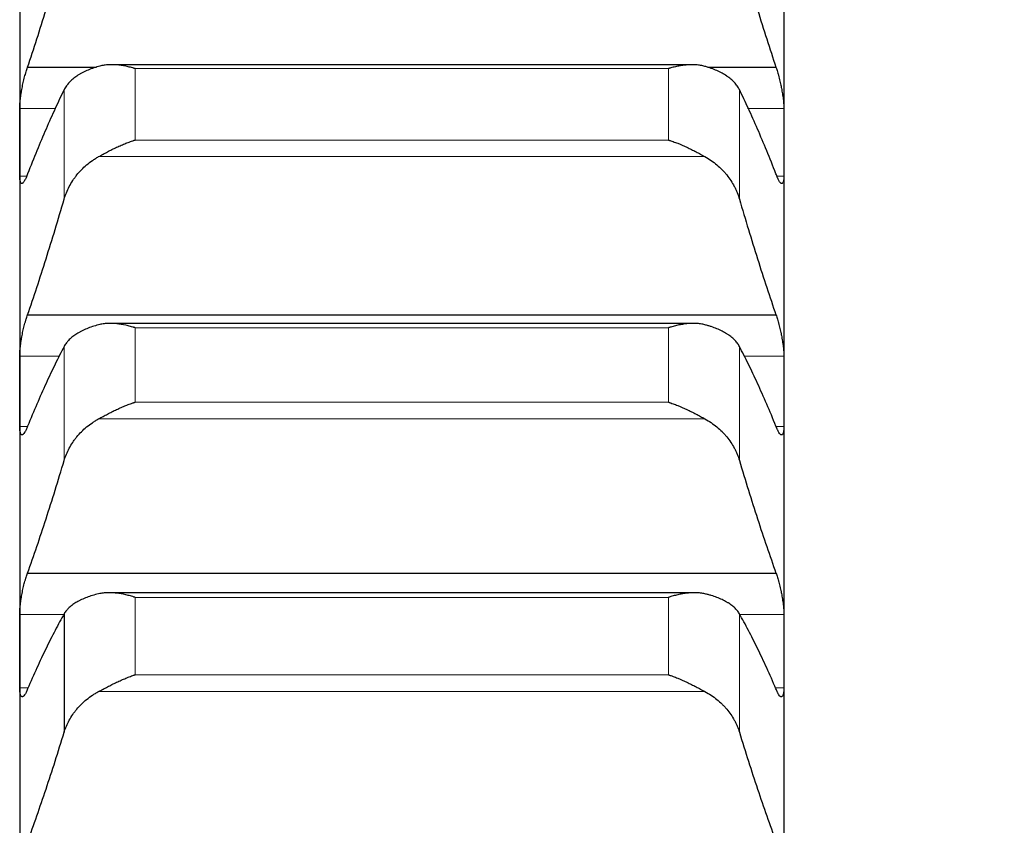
# Model space of a CAD drawing. Header units: inches. Extents: x 0 to 20790, y -12 to 14700.
# Tile 375 of 436: x 14115 to 14182, y 10391 to 10445. Entities that reach past the tile are written whole.
import ezdxf

# ---------------------------------------------------------------- set-up
doc = ezdxf.new("R2010")
doc.units = ezdxf.units.IN
doc.layers.add('1', color=7, linetype='Continuous', true_color=0xffffff)
doc.layers.add('254', color=7, linetype='Continuous', true_color=0xffffff)
doc.styles.add('latin_extended', font='simplex.shx')
doc.dimstyles.get("Standard").update_dxf_attribs({"dimtxt": 0.18, "dimasz": 0.18, "dimexe": 0.18, "dimexo": 0.0625, "dimgap": 0.09, "dimtad": 0, "dimtih": 1, "dimtoh": 1, "dimdec": 4, "dimzin": 0, "dimdsep": 46, "dimtxsty": 'Standard', "dimcen": 0.09, "dimadec": 0, "dimazin": 0, "dimtfac": 1, "dimtdec": 4, "dimtofl": 0, "dimtmove": 0, "dimatfit": 3, "dimfxl": 1, "dimtolj": 1, "dimtzin": 0, "dimarcsym": 0})

# ---------------------------------------------------------------- blocks, each defined once
blk = doc.blocks.new('_U7')
at = {"layer": '254', "color": 3, "linetype": 'Continuous', "lineweight": 13, "transparency": 16777216}
for p, q in [((13904.097, 12440.963), (13904.097, 12953.963)), ((14417.097, 9634.463), (14417.097, 12953.963)), ((14026.597, 12918.963), (14294.597, 12918.963))]:
    blk.add_line(p, q, dxfattribs=at)
at = {"layer": '254', "color": 3, "transparency": 16777216}
for points in [[(14026.597, 12939.38), (14026.597, 12898.546), (13904.097, 12918.963)], [(14294.597, 12898.546), (14294.597, 12939.38), (14417.097, 12918.963)]]:
    blk.add_solid(points, dxfattribs=at)
at = {"layer": 'Defpoints', "color": 0, "transparency": 16777216}
for p in [(14417.097, 12918.963), (13904.097, 12405.963), (14417.097, 9599.463)]:
    blk.add_point(p, dxfattribs=at)
at = {"layer": '254', "color": 2, "lineweight": 13, "transparency": 16777216, "insert": (13984.304, 13102.713), "char_height": 122.5, "attachment_point": 1, "style": 'latin_extended'}
blk.add_mtext('\\A1;513', dxfattribs=at)

msp = doc.modelspace()

# ---------------------------------------------------------------- linework, layer by layer
at = {"layer": '1', "color": 2, "linetype": 'Continuous', "lineweight": 25}
for p, q in [((14115.097, 10453.269), (14115.097, 10437.063)), ((14167.097, 10453.269), (14167.097, 10437.063)), ((14115.635, 10442.167), (14120.327, 10442.167)), ((14160.815, 10442.339), (14121.357, 10442.339)), ((14161.912, 10442.167), (14166.56, 10442.167)), ((14115.097, 10437.063), (14115.097, 10420.117)), ((14167.097, 10437.063), (14167.097, 10420.117)), ((14115.635, 10425.326), (14166.56, 10425.326)), ((14160.891, 10424.745), (14121.274, 10424.745)), ((14115.097, 10420.117), (14115.097, 10402.457)), ((14167.097, 10420.117), (14167.097, 10402.457)), ((14115.635, 10407.762), (14166.56, 10407.762)), ((14160.968, 10406.431), (14121.192, 10406.431)), ((14118.123, 10404.998), (14118.123, 10396.943)), ((14115.097, 10402.457), (14115.097, 10384.112)), ((14167.097, 10402.457), (14167.097, 10384.112))]:
    msp.add_line(p, q, dxfattribs=at)
at = {"layer": '1', "color": 110, "linetype": 'Continuous', "lineweight": 13}
for p, q in [((14122.953, 10442.074), (14159.241, 10442.074)), ((14122.953, 10442.074), (14122.953, 10437.216)), ((14159.241, 10442.074), (14159.241, 10437.216)), ((14118.123, 10440.645), (14118.123, 10433.204)), ((14164.071, 10440.645), (14164.071, 10433.204)), ((14115.1, 10439.356), (14117.565, 10439.356)), ((14164.63, 10439.356), (14167.095, 10439.356)), ((14122.953, 10437.216), (14159.241, 10437.216)), ((14120.466, 10436.087), (14161.729, 10436.087)), ((14115.1, 10434.77), (14115.573, 10434.77)), ((14166.618, 10434.77), (14167.095, 10434.77)), ((14122.953, 10424.452), (14159.241, 10424.452)), ((14122.953, 10424.452), (14122.953, 10419.389)), ((14159.241, 10424.452), (14159.241, 10419.389)), ((14118.123, 10423.181), (14118.123, 10415.427)), ((14164.071, 10423.181), (14164.071, 10415.427)), ((14115.1, 10422.51), (14117.817, 10422.51)), ((14164.378, 10422.51), (14167.095, 10422.51)), ((14122.953, 10419.389), (14159.241, 10419.389)), ((14120.466, 10418.252), (14161.729, 10418.252)), ((14115.1, 10417.723), (14115.621, 10417.723)), ((14166.572, 10417.723), (14167.095, 10417.723)), ((14122.953, 10406.11), (14159.241, 10406.11)), ((14122.953, 10406.11), (14122.953, 10400.85)), ((14159.241, 10406.11), (14159.241, 10400.85)), ((14115.1, 10404.947), (14118.099, 10404.947)), ((14164.071, 10404.998), (14164.071, 10396.943)), ((14164.095, 10404.947), (14167.095, 10404.947)), ((14122.953, 10400.85), (14159.241, 10400.85)), ((14115.1, 10399.967), (14115.622, 10399.967)), ((14120.466, 10399.707), (14161.729, 10399.707)), ((14166.572, 10399.967), (14167.095, 10399.967))]:
    msp.add_line(p, q, dxfattribs=at)
at = {"layer": '1', "color": 2, "linetype": 'Continuous', "lineweight": 25}
for points in [[(14115.635, 10442.167), (14115.846, 10442.798), (14116.266, 10444.082), (14116.891, 10446.07), (14117.51, 10448.122), (14117.92, 10449.531), (14118.123, 10450.247)], [(14164.071, 10450.247), (14164.275, 10449.531), (14164.684, 10448.122), (14165.304, 10446.07), (14165.929, 10444.082), (14166.349, 10442.798), (14166.56, 10442.167)], [(14118.123, 10440.645), (14117.92, 10440.23), (14117.51, 10439.369), (14116.891, 10437.983), (14116.266, 10436.503), (14115.846, 10435.454), (14115.635, 10434.913)], [(14166.56, 10434.913), (14166.349, 10435.454), (14165.929, 10436.503), (14165.304, 10437.983), (14164.684, 10439.369), (14164.275, 10440.23), (14164.071, 10440.645)], [(14115.097, 10437.063), (14115.097, 10437.827), (14115.098, 10438.592), (14115.1, 10439.356)], [(14167.095, 10439.356), (14167.096, 10438.592), (14167.097, 10437.827), (14167.097, 10437.063)], [(14115.1, 10434.77), (14115.098, 10435.535), (14115.097, 10436.299), (14115.097, 10437.063)], [(14167.097, 10437.063), (14167.097, 10436.299), (14167.096, 10435.535), (14167.095, 10434.77)], [(14115.635, 10425.326), (14115.846, 10425.938), (14116.266, 10427.184), (14116.891, 10429.12), (14117.51, 10431.123), (14117.92, 10432.503), (14118.123, 10433.204)], [(14164.071, 10433.204), (14164.275, 10432.503), (14164.684, 10431.123), (14165.304, 10429.12), (14165.929, 10427.184), (14166.349, 10425.938), (14166.56, 10425.326)], [(14118.123, 10423.181), (14117.92, 10422.793), (14117.51, 10421.986), (14116.891, 10420.678), (14116.266, 10419.272), (14115.846, 10418.271), (14115.635, 10417.753)], [(14166.56, 10417.753), (14166.349, 10418.271), (14165.929, 10419.272), (14165.304, 10420.678), (14164.684, 10421.986), (14164.275, 10422.793), (14164.071, 10423.181)], [(14115.097, 10420.117), (14115.097, 10420.915), (14115.098, 10421.712), (14115.1, 10422.51)], [(14167.095, 10422.51), (14167.096, 10421.712), (14167.097, 10420.915), (14167.097, 10420.117)], [(14115.1, 10417.723), (14115.098, 10418.521), (14115.097, 10419.319), (14115.097, 10420.117)], [(14167.097, 10420.117), (14167.097, 10419.319), (14167.096, 10418.521), (14167.095, 10417.723)], [(14115.635, 10407.762), (14115.846, 10408.354), (14116.266, 10409.56), (14116.891, 10411.441), (14117.51, 10413.392), (14117.92, 10414.741), (14118.123, 10415.427)], [(14164.071, 10415.427), (14164.275, 10414.741), (14164.684, 10413.392), (14165.304, 10411.441), (14165.929, 10409.56), (14166.349, 10408.354), (14166.56, 10407.762)], [(14115.097, 10402.457), (14115.097, 10403.287), (14115.098, 10404.117), (14115.1, 10404.947)], [(14118.123, 10404.998), (14117.92, 10404.639), (14117.51, 10403.886), (14116.891, 10402.658), (14116.266, 10401.329), (14115.846, 10400.377), (14115.635, 10399.884)], [(14166.56, 10399.884), (14166.349, 10400.377), (14165.929, 10401.329), (14165.304, 10402.658), (14164.684, 10403.886), (14164.275, 10404.639), (14164.071, 10404.998)], [(14167.095, 10404.947), (14167.096, 10404.117), (14167.097, 10403.287), (14167.097, 10402.457)], [(14115.1, 10399.967), (14115.098, 10400.797), (14115.097, 10401.627), (14115.097, 10402.457)], [(14167.097, 10402.457), (14167.097, 10401.627), (14167.096, 10400.797), (14167.095, 10399.967)], [(14115.635, 10389.505), (14115.846, 10390.075), (14116.266, 10391.24), (14116.891, 10393.062), (14117.51, 10394.959), (14117.92, 10396.274), (14118.123, 10396.943)], [(14164.071, 10396.943), (14164.275, 10396.274), (14164.684, 10394.959), (14165.304, 10393.062), (14165.929, 10391.24), (14166.349, 10390.075), (14166.56, 10389.505)]]:
    msp.add_open_spline(points, degree=3, dxfattribs=at)
for points, knots in [([(14115.1, 10439.356), (14115.1, 10439.401), (14115.102, 10439.494), (14115.11, 10439.646), (14115.119, 10439.755), (14115.127, 10439.841), (14115.13, 10439.87), (14115.136, 10439.928), (14115.139, 10439.957), (14115.157, 10440.106), (14115.173, 10440.229), (14115.198, 10440.388), (14115.203, 10440.42), (14115.211, 10440.468), (14115.214, 10440.485), (14115.22, 10440.517), (14115.234, 10440.598), (14115.26, 10440.744), (14115.286, 10440.873), (14115.313, 10441.002), (14115.327, 10441.067), (14115.371, 10441.26), (14115.402, 10441.385), (14115.449, 10441.566), (14115.465, 10441.626), (14115.49, 10441.713), (14115.499, 10441.742), (14115.515, 10441.799), (14115.524, 10441.828), (14115.566, 10441.966), (14115.6, 10442.07), (14115.635, 10442.167)], [0, 0, 0, 0, 0.0625, 0.125, 0.1875, 0.1875, 0.21875, 0.21875, 0.25, 0.25, 0.375, 0.375, 0.40625, 0.40625, 0.421875, 0.421875, 0.4375, 0.5, 0.5625, 0.5625, 0.625, 0.625, 0.75, 0.75, 0.8125, 0.8125, 0.84375, 0.84375, 0.875, 0.875, 1, 1, 1, 1]), ([(14120.466, 10442.225), (14120.32, 10442.184), (14120.18, 10442.139), (14119.911, 10442.043), (14119.653, 10441.941), (14119.417, 10441.826), (14119.276, 10441.749), (14119.249, 10441.734), (14119.194, 10441.702), (14119.167, 10441.686), (14119.086, 10441.638), (14119.035, 10441.605), (14118.885, 10441.504), (14118.792, 10441.435), (14118.621, 10441.29), (14118.542, 10441.216), (14118.434, 10441.1), (14118.399, 10441.06), (14118.35, 10441), (14118.335, 10440.98), (14118.304, 10440.94), (14118.289, 10440.919), (14118.216, 10440.816), (14118.166, 10440.731), (14118.123, 10440.645)], [0, 0, 0, 0, 0.125, 0.125, 0.25, 0.375, 0.375, 0.40625, 0.40625, 0.4375, 0.4375, 0.5, 0.5, 0.625, 0.625, 0.75, 0.75, 0.8125, 0.8125, 0.84375, 0.84375, 0.875, 0.875, 1, 1, 1, 1]), ([(14122.953, 10442.074), (14122.95, 10442.075), (14122.947, 10442.076), (14122.94, 10442.078), (14122.937, 10442.079), (14122.927, 10442.082), (14122.907, 10442.088), (14122.86, 10442.102), (14122.768, 10442.128), (14122.689, 10442.149), (14122.531, 10442.19), (14122.426, 10442.214), (14122.112, 10442.277), (14121.904, 10442.308), (14121.593, 10442.333), (14121.489, 10442.338), (14121.334, 10442.339), (14121.282, 10442.339), (14121.178, 10442.336), (14121.126, 10442.333), (14120.971, 10442.322), (14120.869, 10442.31), (14120.666, 10442.275), (14120.566, 10442.253), (14120.466, 10442.225)], [0, 0, 0, 0, 0.003906, 0.003906, 0.007812, 0.007812, 0.015625, 0.03125, 0.0625, 0.125, 0.125, 0.25, 0.25, 0.5, 0.5, 0.625, 0.625, 0.6875, 0.6875, 0.75, 0.75, 0.875, 0.875, 1, 1, 1, 1]), ([(14161.729, 10442.225), (14161.629, 10442.253), (14161.529, 10442.275), (14161.328, 10442.309), (14161.226, 10442.321), (14161.023, 10442.336), (14160.92, 10442.34), (14160.713, 10442.338), (14160.609, 10442.333), (14160.399, 10442.317), (14160.294, 10442.305), (14160.085, 10442.275), (14159.98, 10442.256), (14159.769, 10442.214), (14159.664, 10442.19), (14159.506, 10442.149), (14159.427, 10442.128), (14159.334, 10442.102), (14159.288, 10442.088), (14159.268, 10442.082), (14159.255, 10442.078), (14159.248, 10442.076), (14159.241, 10442.074)], [0, 0, 0, 0, 0.125, 0.125, 0.25, 0.25, 0.375, 0.375, 0.5, 0.5, 0.625, 0.625, 0.75, 0.75, 0.875, 0.875, 0.9375, 0.96875, 0.984375, 0.992188, 0.992188, 1, 1, 1, 1]), ([(14164.071, 10440.645), (14164.028, 10440.731), (14163.978, 10440.815), (14163.864, 10440.979), (14163.735, 10441.138), (14163.577, 10441.287), (14163.448, 10441.396), (14163.403, 10441.432), (14163.332, 10441.485), (14163.309, 10441.502), (14163.26, 10441.537), (14163.236, 10441.554), (14163.111, 10441.638), (14162.899, 10441.766), (14162.664, 10441.881), (14162.417, 10441.99), (14162.288, 10442.042), (14162.118, 10442.102), (14162.083, 10442.114), (14162.014, 10442.138), (14161.909, 10442.172), (14161.802, 10442.204), (14161.729, 10442.225)], [0, 0, 0, 0, 0.125, 0.125, 0.25, 0.375, 0.375, 0.4375, 0.4375, 0.46875, 0.46875, 0.5, 0.5, 0.625, 0.75, 0.75, 0.875, 0.875, 0.90625, 0.90625, 0.9375, 1, 1, 1, 1]), ([(14166.56, 10442.167), (14166.594, 10442.07), (14166.628, 10441.967), (14166.679, 10441.802), (14166.695, 10441.745), (14166.72, 10441.658), (14166.728, 10441.628), (14166.745, 10441.568), (14166.753, 10441.538), (14166.793, 10441.386), (14166.823, 10441.261), (14166.867, 10441.07), (14166.881, 10441.006), (14166.901, 10440.908), (14166.908, 10440.875), (14166.921, 10440.81), (14166.927, 10440.777), (14166.958, 10440.615), (14166.981, 10440.487), (14167.006, 10440.328), (14167.01, 10440.297), (14167.02, 10440.234), (14167.024, 10440.202), (14167.037, 10440.109), (14167.045, 10440.048), (14167.065, 10439.87), (14167.076, 10439.757), (14167.085, 10439.624), (14167.087, 10439.598), (14167.09, 10439.546), (14167.091, 10439.521), (14167.094, 10439.447), (14167.095, 10439.401), (14167.095, 10439.356)], [0, 0, 0, 0, 0.125, 0.125, 0.1875, 0.1875, 0.21875, 0.21875, 0.25, 0.25, 0.375, 0.375, 0.4375, 0.4375, 0.46875, 0.46875, 0.5, 0.5, 0.625, 0.625, 0.65625, 0.65625, 0.6875, 0.6875, 0.75, 0.75, 0.875, 0.875, 0.90625, 0.90625, 0.9375, 0.9375, 1, 1, 1, 1]), ([(14120.466, 10436.087), (14120.565, 10436.143), (14120.666, 10436.198), (14120.867, 10436.308), (14120.968, 10436.362), (14121.172, 10436.469), (14121.275, 10436.521), (14121.481, 10436.624), (14121.585, 10436.674), (14121.795, 10436.772), (14121.9, 10436.819), (14122.11, 10436.909), (14122.215, 10436.952), (14122.425, 10437.035), (14122.53, 10437.074), (14122.689, 10437.13), (14122.768, 10437.157), (14122.86, 10437.187), (14122.907, 10437.201), (14122.927, 10437.208), (14122.94, 10437.212), (14122.947, 10437.214), (14122.953, 10437.216)], [0, 0, 0, 0, 0.125, 0.125, 0.25, 0.25, 0.375, 0.375, 0.5, 0.5, 0.625, 0.625, 0.75, 0.75, 0.875, 0.875, 0.9375, 0.96875, 0.984375, 0.992188, 0.992188, 1, 1, 1, 1]), ([(14159.241, 10437.216), (14159.245, 10437.215), (14159.248, 10437.214), (14159.254, 10437.212), (14159.258, 10437.211), (14159.268, 10437.208), (14159.288, 10437.201), (14159.334, 10437.187), (14159.427, 10437.157), (14159.506, 10437.13), (14159.664, 10437.074), (14159.769, 10437.035), (14160.083, 10436.912), (14160.291, 10436.822), (14160.602, 10436.678), (14160.705, 10436.628), (14160.861, 10436.551), (14160.913, 10436.525), (14161.016, 10436.472), (14161.068, 10436.445), (14161.223, 10436.364), (14161.325, 10436.309), (14161.528, 10436.199), (14161.629, 10436.143), (14161.729, 10436.087)], [0, 0, 0, 0, 0.003906, 0.003906, 0.007812, 0.007812, 0.015625, 0.03125, 0.0625, 0.125, 0.125, 0.25, 0.25, 0.5, 0.5, 0.625, 0.625, 0.6875, 0.6875, 0.75, 0.75, 0.875, 0.875, 1, 1, 1, 1]), ([(14118.123, 10433.204), (14118.166, 10433.351), (14118.216, 10433.495), (14118.331, 10433.778), (14118.46, 10434.056), (14118.617, 10434.324), (14118.747, 10434.521), (14118.792, 10434.586), (14118.862, 10434.682), (14118.886, 10434.714), (14118.934, 10434.777), (14118.959, 10434.809), (14119.084, 10434.963), (14119.295, 10435.202), (14119.53, 10435.421), (14119.777, 10435.63), (14119.907, 10435.729), (14120.077, 10435.847), (14120.111, 10435.87), (14120.18, 10435.916), (14120.285, 10435.983), (14120.393, 10436.046), (14120.466, 10436.087)], [0, 0, 0, 0, 0.125, 0.125, 0.25, 0.375, 0.375, 0.4375, 0.4375, 0.46875, 0.46875, 0.5, 0.5, 0.625, 0.75, 0.75, 0.875, 0.875, 0.90625, 0.90625, 0.9375, 1, 1, 1, 1]), ([(14161.729, 10436.087), (14161.875, 10436.006), (14162.015, 10435.918), (14162.283, 10435.732), (14162.541, 10435.535), (14162.777, 10435.316), (14162.918, 10435.172), (14162.946, 10435.143), (14163.001, 10435.084), (14163.028, 10435.054), (14163.108, 10434.964), (14163.16, 10434.903), (14163.309, 10434.717), (14163.402, 10434.59), (14163.574, 10434.329), (14163.653, 10434.195), (14163.761, 10433.99), (14163.795, 10433.921), (14163.844, 10433.816), (14163.86, 10433.781), (14163.891, 10433.71), (14163.906, 10433.674), (14163.978, 10433.496), (14164.028, 10433.351), (14164.071, 10433.204)], [0, 0, 0, 0, 0.125, 0.125, 0.25, 0.375, 0.375, 0.40625, 0.40625, 0.4375, 0.4375, 0.5, 0.5, 0.625, 0.625, 0.75, 0.75, 0.8125, 0.8125, 0.84375, 0.84375, 0.875, 0.875, 1, 1, 1, 1]), ([(14115.635, 10434.913), (14115.6, 10434.817), (14115.566, 10434.732), (14115.516, 10434.618), (14115.499, 10434.582), (14115.475, 10434.532), (14115.466, 10434.516), (14115.45, 10434.485), (14115.442, 10434.471), (14115.402, 10434.401), (14115.371, 10434.357), (14115.328, 10434.308), (14115.314, 10434.295), (14115.293, 10434.28), (14115.287, 10434.275), (14115.274, 10434.268), (14115.267, 10434.266), (14115.236, 10434.256), (14115.214, 10434.261), (14115.189, 10434.283), (14115.184, 10434.288), (14115.175, 10434.3), (14115.17, 10434.307), (14115.158, 10434.33), (14115.15, 10434.348), (14115.129, 10434.413), (14115.118, 10434.468), (14115.109, 10434.552), (14115.108, 10434.569), (14115.105, 10434.606), (14115.104, 10434.625), (14115.101, 10434.684), (14115.1, 10434.726), (14115.1, 10434.77)], [0, 0, 0, 0, 0.125, 0.125, 0.1875, 0.1875, 0.21875, 0.21875, 0.25, 0.25, 0.375, 0.375, 0.4375, 0.4375, 0.46875, 0.46875, 0.5, 0.5, 0.625, 0.625, 0.65625, 0.65625, 0.6875, 0.6875, 0.75, 0.75, 0.875, 0.875, 0.90625, 0.90625, 0.9375, 0.9375, 1, 1, 1, 1]), ([(14167.095, 10434.77), (14167.095, 10434.726), (14167.093, 10434.642), (14167.084, 10434.534), (14167.076, 10434.473), (14167.068, 10434.431), (14167.065, 10434.418), (14167.059, 10434.393), (14167.055, 10434.381), (14167.038, 10434.327), (14167.021, 10434.297), (14166.996, 10434.274), (14166.991, 10434.271), (14166.983, 10434.266), (14166.98, 10434.265), (14166.975, 10434.263), (14166.961, 10434.259), (14166.934, 10434.26), (14166.908, 10434.274), (14166.881, 10434.294), (14166.867, 10434.308), (14166.823, 10434.357), (14166.793, 10434.401), (14166.745, 10434.484), (14166.729, 10434.514), (14166.704, 10434.564), (14166.696, 10434.581), (14166.679, 10434.617), (14166.671, 10434.636), (14166.628, 10434.732), (14166.594, 10434.818), (14166.56, 10434.913)], [0, 0, 0, 0, 0.0625, 0.125, 0.1875, 0.1875, 0.21875, 0.21875, 0.25, 0.25, 0.375, 0.375, 0.40625, 0.40625, 0.421875, 0.421875, 0.4375, 0.5, 0.5625, 0.5625, 0.625, 0.625, 0.75, 0.75, 0.8125, 0.8125, 0.84375, 0.84375, 0.875, 0.875, 1, 1, 1, 1]), ([(14115.1, 10422.51), (14115.1, 10422.557), (14115.102, 10422.654), (14115.11, 10422.811), (14115.119, 10422.923), (14115.127, 10423.01), (14115.13, 10423.04), (14115.136, 10423.1), (14115.139, 10423.13), (14115.157, 10423.281), (14115.173, 10423.406), (14115.198, 10423.566), (14115.203, 10423.598), (14115.211, 10423.647), (14115.214, 10423.663), (14115.22, 10423.696), (14115.234, 10423.777), (14115.26, 10423.923), (14115.286, 10424.053), (14115.313, 10424.182), (14115.327, 10424.246), (14115.371, 10424.438), (14115.402, 10424.561), (14115.449, 10424.74), (14115.465, 10424.798), (14115.49, 10424.884), (14115.499, 10424.913), (14115.515, 10424.969), (14115.524, 10424.996), (14115.566, 10425.132), (14115.6, 10425.232), (14115.635, 10425.326)], [0, 0, 0, 0, 0.0625, 0.125, 0.1875, 0.1875, 0.21875, 0.21875, 0.25, 0.25, 0.375, 0.375, 0.40625, 0.40625, 0.421875, 0.421875, 0.4375, 0.5, 0.5625, 0.5625, 0.625, 0.625, 0.75, 0.75, 0.8125, 0.8125, 0.84375, 0.84375, 0.875, 0.875, 1, 1, 1, 1]), ([(14166.56, 10425.326), (14166.594, 10425.232), (14166.628, 10425.132), (14166.679, 10424.971), (14166.695, 10424.916), (14166.72, 10424.83), (14166.728, 10424.801), (14166.745, 10424.742), (14166.753, 10424.712), (14166.793, 10424.562), (14166.823, 10424.439), (14166.867, 10424.249), (14166.881, 10424.185), (14166.901, 10424.088), (14166.908, 10424.055), (14166.921, 10423.99), (14166.927, 10423.957), (14166.958, 10423.795), (14166.981, 10423.666), (14167.006, 10423.506), (14167.01, 10423.474), (14167.02, 10423.41), (14167.024, 10423.378), (14167.037, 10423.283), (14167.045, 10423.222), (14167.065, 10423.041), (14167.076, 10422.925), (14167.085, 10422.788), (14167.087, 10422.761), (14167.09, 10422.708), (14167.091, 10422.682), (14167.094, 10422.606), (14167.095, 10422.557), (14167.095, 10422.51)], [0, 0, 0, 0, 0.125, 0.125, 0.1875, 0.1875, 0.21875, 0.21875, 0.25, 0.25, 0.375, 0.375, 0.4375, 0.4375, 0.46875, 0.46875, 0.5, 0.5, 0.625, 0.625, 0.65625, 0.65625, 0.6875, 0.6875, 0.75, 0.75, 0.875, 0.875, 0.90625, 0.90625, 0.9375, 0.9375, 1, 1, 1, 1]), ([(14120.466, 10424.648), (14120.32, 10424.61), (14120.18, 10424.569), (14119.911, 10424.481), (14119.653, 10424.386), (14119.417, 10424.279), (14119.276, 10424.208), (14119.249, 10424.194), (14119.194, 10424.165), (14119.167, 10424.15), (14119.086, 10424.105), (14119.035, 10424.075), (14118.885, 10423.981), (14118.792, 10423.917), (14118.621, 10423.783), (14118.542, 10423.713), (14118.434, 10423.605), (14118.399, 10423.569), (14118.35, 10423.513), (14118.335, 10423.494), (14118.304, 10423.456), (14118.289, 10423.437), (14118.216, 10423.34), (14118.166, 10423.262), (14118.123, 10423.181)], [0, 0, 0, 0, 0.125, 0.125, 0.25, 0.375, 0.375, 0.40625, 0.40625, 0.4375, 0.4375, 0.5, 0.5, 0.625, 0.625, 0.75, 0.75, 0.8125, 0.8125, 0.84375, 0.84375, 0.875, 0.875, 1, 1, 1, 1]), ([(14122.953, 10424.452), (14122.95, 10424.453), (14122.947, 10424.454), (14122.94, 10424.456), (14122.937, 10424.457), (14122.927, 10424.461), (14122.907, 10424.467), (14122.86, 10424.481), (14122.768, 10424.509), (14122.689, 10424.531), (14122.531, 10424.574), (14122.426, 10424.599), (14122.112, 10424.668), (14121.904, 10424.702), (14121.593, 10424.733), (14121.489, 10424.74), (14121.334, 10424.744), (14121.282, 10424.745), (14121.178, 10424.744), (14121.126, 10424.742), (14120.971, 10424.734), (14120.869, 10424.724), (14120.666, 10424.694), (14120.566, 10424.674), (14120.466, 10424.648)], [0, 0, 0, 0, 0.003906, 0.003906, 0.007812, 0.007812, 0.015625, 0.03125, 0.0625, 0.125, 0.125, 0.25, 0.25, 0.5, 0.5, 0.625, 0.625, 0.6875, 0.6875, 0.75, 0.75, 0.875, 0.875, 1, 1, 1, 1]), ([(14161.729, 10424.648), (14161.629, 10424.674), (14161.529, 10424.694), (14161.328, 10424.724), (14161.226, 10424.734), (14161.023, 10424.745), (14160.92, 10424.746), (14160.713, 10424.74), (14160.609, 10424.734), (14160.399, 10424.713), (14160.294, 10424.699), (14160.085, 10424.665), (14159.98, 10424.645), (14159.769, 10424.599), (14159.664, 10424.574), (14159.506, 10424.531), (14159.427, 10424.509), (14159.334, 10424.481), (14159.288, 10424.467), (14159.268, 10424.461), (14159.255, 10424.456), (14159.248, 10424.454), (14159.241, 10424.452)], [0, 0, 0, 0, 0.125, 0.125, 0.25, 0.25, 0.375, 0.375, 0.5, 0.5, 0.625, 0.625, 0.75, 0.75, 0.875, 0.875, 0.9375, 0.96875, 0.984375, 0.992187, 0.992187, 1, 1, 1, 1]), ([(14164.071, 10423.181), (14164.028, 10423.262), (14163.978, 10423.34), (14163.864, 10423.493), (14163.735, 10423.641), (14163.577, 10423.78), (14163.448, 10423.881), (14163.403, 10423.914), (14163.332, 10423.963), (14163.309, 10423.98), (14163.26, 10424.012), (14163.236, 10424.027), (14163.111, 10424.105), (14162.899, 10424.224), (14162.664, 10424.331), (14162.417, 10424.432), (14162.288, 10424.479), (14162.118, 10424.535), (14162.083, 10424.546), (14162.014, 10424.568), (14161.909, 10424.599), (14161.802, 10424.629), (14161.729, 10424.648)], [0, 0, 0, 0, 0.125, 0.125, 0.25, 0.375, 0.375, 0.4375, 0.4375, 0.46875, 0.46875, 0.5, 0.5, 0.625, 0.75, 0.75, 0.875, 0.875, 0.90625, 0.90625, 0.9375, 1, 1, 1, 1]), ([(14120.466, 10418.252), (14120.565, 10418.307), (14120.666, 10418.362), (14120.867, 10418.47), (14120.968, 10418.524), (14121.172, 10418.63), (14121.275, 10418.683), (14121.481, 10418.786), (14121.585, 10418.836), (14121.795, 10418.935), (14121.9, 10418.982), (14122.11, 10419.074), (14122.215, 10419.118), (14122.425, 10419.202), (14122.53, 10419.243), (14122.689, 10419.3), (14122.768, 10419.328), (14122.86, 10419.359), (14122.907, 10419.374), (14122.927, 10419.381), (14122.94, 10419.385), (14122.947, 10419.387), (14122.953, 10419.389)], [0, 0, 0, 0, 0.125, 0.125, 0.25, 0.25, 0.375, 0.375, 0.5, 0.5, 0.625, 0.625, 0.75, 0.75, 0.875, 0.875, 0.9375, 0.96875, 0.984375, 0.992188, 0.992188, 1, 1, 1, 1]), ([(14159.241, 10419.389), (14159.245, 10419.388), (14159.248, 10419.387), (14159.254, 10419.385), (14159.258, 10419.384), (14159.268, 10419.381), (14159.288, 10419.374), (14159.334, 10419.359), (14159.427, 10419.328), (14159.506, 10419.3), (14159.664, 10419.243), (14159.769, 10419.202), (14160.083, 10419.077), (14160.291, 10418.985), (14160.602, 10418.84), (14160.705, 10418.789), (14160.861, 10418.712), (14160.913, 10418.686), (14161.016, 10418.633), (14161.068, 10418.606), (14161.223, 10418.526), (14161.325, 10418.471), (14161.528, 10418.362), (14161.629, 10418.307), (14161.729, 10418.252)], [0, 0, 0, 0, 0.003906, 0.003906, 0.007812, 0.007812, 0.015625, 0.03125, 0.0625, 0.125, 0.125, 0.25, 0.25, 0.5, 0.5, 0.625, 0.625, 0.6875, 0.6875, 0.75, 0.75, 0.875, 0.875, 1, 1, 1, 1]), ([(14118.123, 10415.427), (14118.166, 10415.57), (14118.216, 10415.711), (14118.331, 10415.988), (14118.46, 10416.26), (14118.617, 10416.523), (14118.747, 10416.716), (14118.792, 10416.779), (14118.862, 10416.874), (14118.886, 10416.905), (14118.934, 10416.967), (14118.959, 10416.998), (14119.084, 10417.15), (14119.295, 10417.383), (14119.53, 10417.598), (14119.777, 10417.803), (14119.907, 10417.901), (14120.077, 10418.016), (14120.111, 10418.039), (14120.18, 10418.084), (14120.285, 10418.15), (14120.393, 10418.212), (14120.466, 10418.252)], [0, 0, 0, 0, 0.125, 0.125, 0.25, 0.375, 0.375, 0.4375, 0.4375, 0.46875, 0.46875, 0.5, 0.5, 0.625, 0.75, 0.75, 0.875, 0.875, 0.90625, 0.90625, 0.9375, 1, 1, 1, 1]), ([(14161.729, 10418.252), (14161.875, 10418.172), (14162.015, 10418.087), (14162.283, 10417.904), (14162.541, 10417.71), (14162.777, 10417.495), (14162.918, 10417.354), (14162.946, 10417.325), (14163.001, 10417.268), (14163.028, 10417.238), (14163.108, 10417.15), (14163.16, 10417.09), (14163.309, 10416.908), (14163.402, 10416.784), (14163.574, 10416.528), (14163.653, 10416.397), (14163.761, 10416.196), (14163.795, 10416.128), (14163.844, 10416.025), (14163.86, 10415.991), (14163.891, 10415.922), (14163.906, 10415.887), (14163.978, 10415.712), (14164.028, 10415.57), (14164.071, 10415.427)], [0, 0, 0, 0, 0.125, 0.125, 0.25, 0.375, 0.375, 0.40625, 0.40625, 0.4375, 0.4375, 0.5, 0.5, 0.625, 0.625, 0.75, 0.75, 0.8125, 0.8125, 0.84375, 0.84375, 0.875, 0.875, 1, 1, 1, 1]), ([(14115.635, 10417.753), (14115.6, 10417.662), (14115.566, 10417.58), (14115.516, 10417.472), (14115.499, 10417.438), (14115.475, 10417.392), (14115.466, 10417.377), (14115.45, 10417.349), (14115.442, 10417.335), (14115.402, 10417.271), (14115.371, 10417.232), (14115.328, 10417.191), (14115.314, 10417.18), (14115.293, 10417.169), (14115.287, 10417.166), (14115.274, 10417.161), (14115.267, 10417.16), (14115.236, 10417.157), (14115.214, 10417.167), (14115.189, 10417.195), (14115.184, 10417.202), (14115.175, 10417.216), (14115.17, 10417.224), (14115.158, 10417.251), (14115.15, 10417.272), (14115.129, 10417.344), (14115.118, 10417.403), (14115.109, 10417.493), (14115.108, 10417.512), (14115.105, 10417.551), (14115.104, 10417.571), (14115.101, 10417.633), (14115.1, 10417.677), (14115.1, 10417.723)], [0, 0, 0, 0, 0.125, 0.125, 0.1875, 0.1875, 0.21875, 0.21875, 0.25, 0.25, 0.375, 0.375, 0.4375, 0.4375, 0.46875, 0.46875, 0.5, 0.5, 0.625, 0.625, 0.65625, 0.65625, 0.6875, 0.6875, 0.75, 0.75, 0.875, 0.875, 0.90625, 0.90625, 0.9375, 0.9375, 1, 1, 1, 1]), ([(14167.095, 10417.723), (14167.095, 10417.677), (14167.093, 10417.589), (14167.084, 10417.474), (14167.076, 10417.409), (14167.068, 10417.363), (14167.065, 10417.349), (14167.059, 10417.322), (14167.055, 10417.309), (14167.038, 10417.249), (14167.021, 10417.213), (14166.996, 10417.184), (14166.991, 10417.179), (14166.983, 10417.173), (14166.98, 10417.171), (14166.975, 10417.168), (14166.961, 10417.16), (14166.934, 10417.156), (14166.908, 10417.165), (14166.881, 10417.18), (14166.867, 10417.19), (14166.823, 10417.232), (14166.793, 10417.271), (14166.745, 10417.347), (14166.729, 10417.375), (14166.704, 10417.421), (14166.696, 10417.438), (14166.679, 10417.471), (14166.671, 10417.489), (14166.628, 10417.579), (14166.594, 10417.662), (14166.56, 10417.753)], [0, 0, 0, 0, 0.0625, 0.125, 0.1875, 0.1875, 0.21875, 0.21875, 0.25, 0.25, 0.375, 0.375, 0.40625, 0.40625, 0.421875, 0.421875, 0.4375, 0.5, 0.5625, 0.5625, 0.625, 0.625, 0.75, 0.75, 0.8125, 0.8125, 0.84375, 0.84375, 0.875, 0.875, 1, 1, 1, 1]), ([(14115.1, 10404.947), (14115.1, 10404.995), (14115.102, 10405.096), (14115.11, 10405.258), (14115.119, 10405.373), (14115.127, 10405.462), (14115.13, 10405.492), (14115.136, 10405.553), (14115.139, 10405.583), (14115.157, 10405.737), (14115.173, 10405.863), (14115.198, 10406.025), (14115.203, 10406.057), (14115.211, 10406.106), (14115.214, 10406.123), (14115.22, 10406.155), (14115.234, 10406.237), (14115.26, 10406.384), (14115.286, 10406.512), (14115.313, 10406.641), (14115.327, 10406.705), (14115.371, 10406.895), (14115.402, 10407.017), (14115.449, 10407.193), (14115.465, 10407.25), (14115.49, 10407.334), (14115.499, 10407.362), (14115.515, 10407.417), (14115.524, 10407.443), (14115.566, 10407.575), (14115.6, 10407.673), (14115.635, 10407.762)], [0, 0, 0, 0, 0.0625, 0.125, 0.1875, 0.1875, 0.21875, 0.21875, 0.25, 0.25, 0.375, 0.375, 0.40625, 0.40625, 0.421875, 0.421875, 0.4375, 0.5, 0.5625, 0.5625, 0.625, 0.625, 0.75, 0.75, 0.8125, 0.8125, 0.84375, 0.84375, 0.875, 0.875, 1, 1, 1, 1]), ([(14166.56, 10407.762), (14166.594, 10407.673), (14166.628, 10407.575), (14166.679, 10407.419), (14166.695, 10407.365), (14166.72, 10407.281), (14166.728, 10407.252), (14166.745, 10407.195), (14166.753, 10407.165), (14166.793, 10407.018), (14166.823, 10406.896), (14166.867, 10406.708), (14166.881, 10406.644), (14166.901, 10406.547), (14166.908, 10406.515), (14166.921, 10406.45), (14166.927, 10406.417), (14166.958, 10406.255), (14166.981, 10406.125), (14167.006, 10405.964), (14167.01, 10405.932), (14167.02, 10405.867), (14167.024, 10405.835), (14167.037, 10405.739), (14167.045, 10405.677), (14167.065, 10405.493), (14167.076, 10405.375), (14167.085, 10405.234), (14167.087, 10405.206), (14167.09, 10405.152), (14167.091, 10405.125), (14167.094, 10405.046), (14167.095, 10404.996), (14167.095, 10404.947)], [0, 0, 0, 0, 0.125, 0.125, 0.1875, 0.1875, 0.21875, 0.21875, 0.25, 0.25, 0.375, 0.375, 0.4375, 0.4375, 0.46875, 0.46875, 0.5, 0.5, 0.625, 0.625, 0.65625, 0.65625, 0.6875, 0.6875, 0.75, 0.75, 0.875, 0.875, 0.90625, 0.90625, 0.9375, 0.9375, 1, 1, 1, 1]), ([(14122.953, 10406.11), (14122.95, 10406.111), (14122.947, 10406.112), (14122.94, 10406.114), (14122.937, 10406.115), (14122.927, 10406.118), (14122.907, 10406.125), (14122.86, 10406.14), (14122.768, 10406.168), (14122.689, 10406.192), (14122.531, 10406.237), (14122.426, 10406.264), (14122.112, 10406.337), (14121.904, 10406.375), (14121.593, 10406.412), (14121.489, 10406.421), (14121.334, 10406.429), (14121.282, 10406.43), (14121.178, 10406.431), (14121.126, 10406.431), (14120.971, 10406.426), (14120.869, 10406.418), (14120.666, 10406.393), (14120.566, 10406.375), (14120.466, 10406.351)], [0, 0, 0, 0, 0.003906, 0.003906, 0.007813, 0.007813, 0.015625, 0.03125, 0.0625, 0.125, 0.125, 0.25, 0.25, 0.5, 0.5, 0.625, 0.625, 0.6875, 0.6875, 0.75, 0.75, 0.875, 0.875, 1, 1, 1, 1]), ([(14161.729, 10406.351), (14161.629, 10406.375), (14161.529, 10406.392), (14161.328, 10406.418), (14161.226, 10406.426), (14161.023, 10406.432), (14160.92, 10406.431), (14160.713, 10406.422), (14160.609, 10406.413), (14160.399, 10406.388), (14160.294, 10406.373), (14160.085, 10406.335), (14159.98, 10406.313), (14159.769, 10406.264), (14159.664, 10406.237), (14159.506, 10406.192), (14159.427, 10406.168), (14159.334, 10406.14), (14159.288, 10406.125), (14159.268, 10406.118), (14159.255, 10406.114), (14159.248, 10406.112), (14159.241, 10406.11)], [0, 0, 0, 0, 0.125, 0.125, 0.25, 0.25, 0.375, 0.375, 0.5, 0.5, 0.625, 0.625, 0.75, 0.75, 0.875, 0.875, 0.9375, 0.96875, 0.984375, 0.992188, 0.992188, 1, 1, 1, 1]), ([(14120.466, 10406.351), (14120.32, 10406.316), (14120.18, 10406.278), (14119.911, 10406.197), (14119.653, 10406.111), (14119.417, 10406.013), (14119.276, 10405.948), (14119.249, 10405.934), (14119.194, 10405.908), (14119.167, 10405.894), (14119.086, 10405.853), (14119.035, 10405.824), (14118.885, 10405.738), (14118.792, 10405.679), (14118.621, 10405.555), (14118.542, 10405.491), (14118.434, 10405.391), (14118.399, 10405.357), (14118.35, 10405.306), (14118.335, 10405.288), (14118.304, 10405.253), (14118.289, 10405.235), (14118.216, 10405.146), (14118.166, 10405.073), (14118.123, 10404.998)], [0, 0, 0, 0, 0.125, 0.125, 0.25, 0.375, 0.375, 0.40625, 0.40625, 0.4375, 0.4375, 0.5, 0.5, 0.625, 0.625, 0.75, 0.75, 0.8125, 0.8125, 0.84375, 0.84375, 0.875, 0.875, 1, 1, 1, 1]), ([(14164.071, 10404.998), (14164.028, 10405.073), (14163.978, 10405.146), (14163.864, 10405.287), (14163.735, 10405.424), (14163.577, 10405.553), (14163.448, 10405.646), (14163.403, 10405.677), (14163.332, 10405.722), (14163.309, 10405.737), (14163.26, 10405.766), (14163.236, 10405.781), (14163.111, 10405.853), (14162.899, 10405.962), (14162.664, 10406.06), (14162.417, 10406.152), (14162.288, 10406.196), (14162.118, 10406.247), (14162.083, 10406.257), (14162.014, 10406.277), (14161.909, 10406.306), (14161.802, 10406.334), (14161.729, 10406.351)], [0, 0, 0, 0, 0.125, 0.125, 0.25, 0.375, 0.375, 0.4375, 0.4375, 0.46875, 0.46875, 0.5, 0.5, 0.625, 0.75, 0.75, 0.875, 0.875, 0.90625, 0.90625, 0.9375, 1, 1, 1, 1]), ([(14120.466, 10399.707), (14120.565, 10399.76), (14120.666, 10399.814), (14120.867, 10399.921), (14120.968, 10399.975), (14121.172, 10400.08), (14121.275, 10400.133), (14121.481, 10400.236), (14121.585, 10400.286), (14121.795, 10400.386), (14121.9, 10400.434), (14122.11, 10400.527), (14122.215, 10400.571), (14122.425, 10400.657), (14122.53, 10400.699), (14122.689, 10400.758), (14122.768, 10400.787), (14122.86, 10400.819), (14122.907, 10400.835), (14122.927, 10400.841), (14122.94, 10400.846), (14122.947, 10400.848), (14122.953, 10400.85)], [0, 0, 0, 0, 0.125, 0.125, 0.25, 0.25, 0.375, 0.375, 0.5, 0.5, 0.625, 0.625, 0.75, 0.75, 0.875, 0.875, 0.9375, 0.96875, 0.984375, 0.992188, 0.992188, 1, 1, 1, 1]), ([(14159.241, 10400.85), (14159.245, 10400.849), (14159.248, 10400.848), (14159.254, 10400.846), (14159.258, 10400.845), (14159.268, 10400.841), (14159.288, 10400.835), (14159.334, 10400.819), (14159.427, 10400.786), (14159.506, 10400.758), (14159.664, 10400.699), (14159.769, 10400.658), (14160.083, 10400.529), (14160.291, 10400.437), (14160.602, 10400.29), (14160.705, 10400.24), (14160.861, 10400.162), (14160.913, 10400.136), (14161.016, 10400.083), (14161.068, 10400.057), (14161.223, 10399.976), (14161.325, 10399.922), (14161.528, 10399.814), (14161.629, 10399.76), (14161.729, 10399.707)], [0, 0, 0, 0, 0.003906, 0.003906, 0.007812, 0.007812, 0.015625, 0.03125, 0.0625, 0.125, 0.125, 0.25, 0.25, 0.5, 0.5, 0.625, 0.625, 0.6875, 0.6875, 0.75, 0.75, 0.875, 0.875, 1, 1, 1, 1]), ([(14115.635, 10399.884), (14115.6, 10399.796), (14115.566, 10399.718), (14115.516, 10399.617), (14115.499, 10399.585), (14115.475, 10399.542), (14115.466, 10399.528), (14115.45, 10399.502), (14115.442, 10399.49), (14115.402, 10399.432), (14115.371, 10399.398), (14115.328, 10399.364), (14115.314, 10399.356), (14115.293, 10399.349), (14115.287, 10399.347), (14115.274, 10399.345), (14115.267, 10399.345), (14115.236, 10399.348), (14115.214, 10399.363), (14115.189, 10399.398), (14115.184, 10399.406), (14115.175, 10399.423), (14115.17, 10399.433), (14115.158, 10399.463), (14115.15, 10399.487), (14115.129, 10399.566), (14115.118, 10399.63), (14115.109, 10399.725), (14115.108, 10399.745), (14115.105, 10399.786), (14115.104, 10399.807), (14115.101, 10399.872), (14115.1, 10399.918), (14115.1, 10399.967)], [0, 0, 0, 0, 0.125, 0.125, 0.1875, 0.1875, 0.21875, 0.21875, 0.25, 0.25, 0.375, 0.375, 0.4375, 0.4375, 0.46875, 0.46875, 0.5, 0.5, 0.625, 0.625, 0.65625, 0.65625, 0.6875, 0.6875, 0.75, 0.75, 0.875, 0.875, 0.90625, 0.90625, 0.9375, 0.9375, 1, 1, 1, 1]), ([(14118.123, 10396.943), (14118.166, 10397.083), (14118.216, 10397.221), (14118.331, 10397.492), (14118.46, 10397.758), (14118.617, 10398.014), (14118.747, 10398.203), (14118.792, 10398.265), (14118.862, 10398.357), (14118.886, 10398.388), (14118.934, 10398.449), (14118.959, 10398.479), (14119.084, 10398.627), (14119.295, 10398.856), (14119.53, 10399.066), (14119.777, 10399.267), (14119.907, 10399.362), (14120.077, 10399.476), (14120.111, 10399.498), (14120.18, 10399.542), (14120.285, 10399.606), (14120.393, 10399.667), (14120.466, 10399.707)], [0, 0, 0, 0, 0.125, 0.125, 0.25, 0.375, 0.375, 0.4375, 0.4375, 0.46875, 0.46875, 0.5, 0.5, 0.625, 0.75, 0.75, 0.875, 0.875, 0.90625, 0.90625, 0.9375, 1, 1, 1, 1]), ([(14161.729, 10399.707), (14161.875, 10399.628), (14162.015, 10399.544), (14162.283, 10399.365), (14162.541, 10399.176), (14162.777, 10398.965), (14162.918, 10398.827), (14162.946, 10398.799), (14163.001, 10398.743), (14163.028, 10398.714), (14163.108, 10398.627), (14163.16, 10398.569), (14163.309, 10398.391), (14163.402, 10398.269), (14163.574, 10398.019), (14163.653, 10397.891), (14163.761, 10397.695), (14163.795, 10397.628), (14163.844, 10397.528), (14163.86, 10397.494), (14163.891, 10397.427), (14163.906, 10397.392), (14163.978, 10397.222), (14164.028, 10397.083), (14164.071, 10396.943)], [0, 0, 0, 0, 0.125, 0.125, 0.25, 0.375, 0.375, 0.40625, 0.40625, 0.4375, 0.4375, 0.5, 0.5, 0.625, 0.625, 0.75, 0.75, 0.8125, 0.8125, 0.84375, 0.84375, 0.875, 0.875, 1, 1, 1, 1]), ([(14167.095, 10399.967), (14167.095, 10399.918), (14167.093, 10399.827), (14167.084, 10399.706), (14167.076, 10399.635), (14167.068, 10399.586), (14167.065, 10399.571), (14167.059, 10399.541), (14167.055, 10399.527), (14167.038, 10399.461), (14167.021, 10399.42), (14166.996, 10399.385), (14166.991, 10399.379), (14166.983, 10399.371), (14166.98, 10399.368), (14166.975, 10399.363), (14166.961, 10399.353), (14166.934, 10399.342), (14166.908, 10399.346), (14166.881, 10399.356), (14166.867, 10399.364), (14166.823, 10399.397), (14166.793, 10399.432), (14166.745, 10399.501), (14166.729, 10399.526), (14166.704, 10399.569), (14166.696, 10399.585), (14166.679, 10399.616), (14166.671, 10399.633), (14166.628, 10399.718), (14166.594, 10399.796), (14166.56, 10399.884)], [0, 0, 0, 0, 0.0625, 0.125, 0.1875, 0.1875, 0.21875, 0.21875, 0.25, 0.25, 0.375, 0.375, 0.40625, 0.40625, 0.421875, 0.421875, 0.4375, 0.5, 0.5625, 0.5625, 0.625, 0.625, 0.75, 0.75, 0.8125, 0.8125, 0.84375, 0.84375, 0.875, 0.875, 1, 1, 1, 1])]:
    msp.add_open_spline(points, degree=3, knots=knots, dxfattribs=at)

# ---------------------------------------------------------------- dimensions: what is measured, and where the dimension line sits
at = {"layer": '254', "color": 2, "linetype": 'Continuous', "lineweight": 13}
dim = msp.add_linear_dim(base=(14417.097, 12918.963), p1=(13904.097, 12405.963), p2=(14417.097, 9599.463), dimstyle='Standard', override={"dimscale": 35, "dimtxt": 3.5, "dimasz": 3.5, "dimexe": 1, "dimexo": 1, "dimgap": 1.75, "dimtad": 1, "dimtih": 1, "dimtoh": 0, "dimdec": 2, "dimlfac": 1, "dimzin": 8, "dimdsep": 46, "dimlunit": 2, "dimtxsty": 'latin_extended', "dimsah": 1, "dimse1": 0, "dimse2": 0, "dimsd1": 0, "dimsd2": 0, "dimclrd": 3, "dimclre": 3, "dimclrt": 2, "dimtol": 0, "dimtm": -0.1, "dimtfac": 0.714286, "dimtdec": 3, "dimtofl": 1, "dimtmove": 0, "dimtzin": 8, "dimlwd": 13, "dimlwe": 13}, dxfattribs=at)
dim.commit()
dim.dimension.update_dxf_attribs({"geometry": '_U7', "text_midpoint": (14130.138, 12918.963), "dimtype": 160})

doc.saveas('drawing.dxf')
